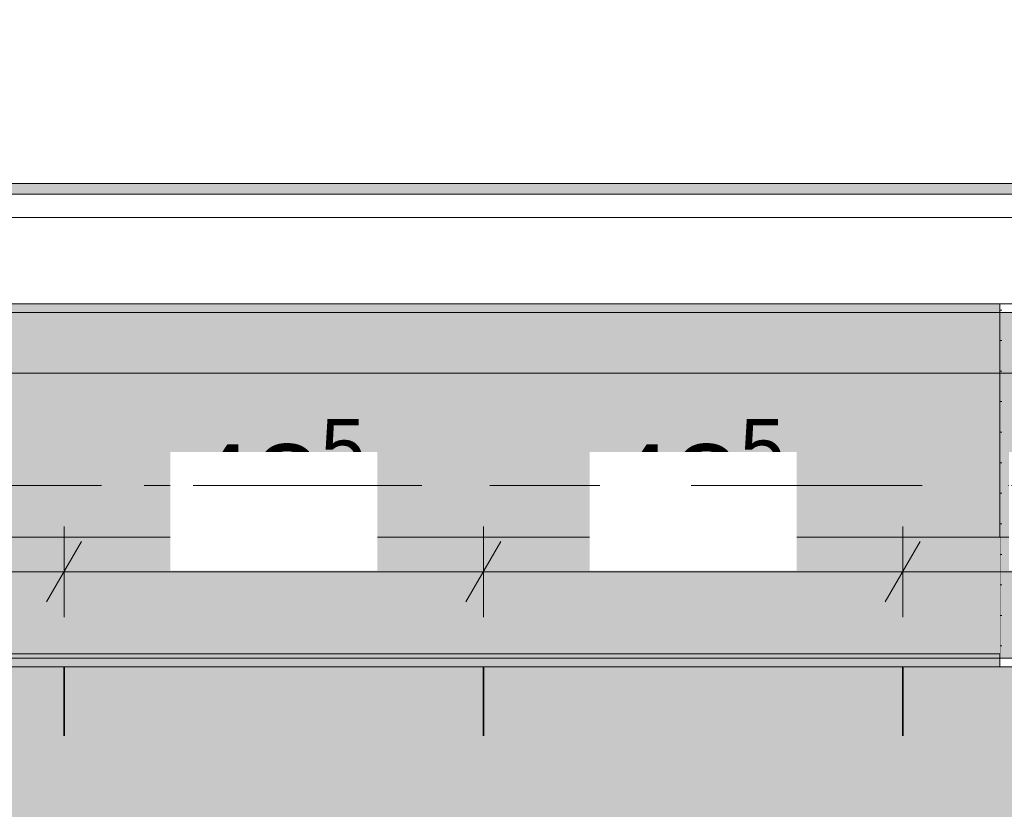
# Model space of a CAD drawing. Header units: metres. Extents: x -3.6 to 84.5, y -11 to 16.8.
# Tile 374 of 389: x 60.4 to 61.6, y 7.9 to 8.8. Entities that reach past the tile are written whole.
import ezdxf

# ---------------------------------------------------------------- set-up
doc = ezdxf.new("R2010")
doc.units = ezdxf.units.M
doc.header["$MEASUREMENT"] = 0
for name, pattern in [('Achse', [0.2, 0.1, -0.05, 0, -0.05]), ('Punktlinie weit', [0.06, 0.01, -0.05]), ('Strichlinie doppelt', [0.546806, 0.264583, -0.105833, 0.070556, -0.105833]), ('Wipeout_Contour', [1, 0, -1])]:
    doc.linetypes.add(name, pattern=pattern)
for name, color, linetype in [('154 - Bemaßung_ Beschriftung.Ausbau - Deckenspiegel', 7, 'Continuous'), ('451 - Universal.Achsen Raster', 7, 'Continuous'), ('605 - Struktur.Wand Innen', 7, 'Continuous'), ('607 - Struktur.Stütze', 7, 'Continuous'), ('608 - Struktur.Träger', 7, 'Continuous'), ('Neubau_651 - Abdeckung.Decke abgehängt_ bekleidet', 7, 'Continuous'), ('Neubau_653 - Abdeckung.TB Verkofferung', 7, 'Continuous')]:
    doc.layers.add(name, color=color, linetype=linetype)
doc.styles.add('ERSTELLTER_STIL_2', font='txt')
doc.dimstyles.new('ERSTELLTER_STIL__2', dxfattribs={"dimtxt": 0.1, "dimasz": 0.0532, "dimexe": 0.18, "dimexo": 0.0625, "dimgap": 0, "dimtad": 1, "dimtih": 1, "dimtoh": 1, "dimzin": 0, "dimdsep": 46, "dimtxsty": 'ERSTELLTER_STIL_2', "dimblk": 'ARROWHEAD_2', "dimblk1": 'ARROWHEAD_2', "dimblk2": 'ARROWHEAD_2', "dimcen": 0.09, "dimse1": 1, "dimse2": 1, "dimclrd": 7, "dimclre": 7, "dimclrt": 7, "dimazin": 0, "dimtfac": 1, "dimtdec": 4, "dimtmove": 0, "dimatfit": 3, "dimfxl": 1, "dimtolj": 1, "dimtzin": 0, "dimarcsym": 0})
pattern_1 = [(45, (0, 0), (-0.01767767, 0.01767767), [0, -0.025])]

# ---------------------------------------------------------------- blocks, each defined once
blk = doc.blocks.new('*D328')
at = {"layer": '154 - Bemaßung_ Beschriftung.Ausbau - Deckenspiegel', "color": 7, "linetype": 'Continuous', "lineweight": 5}
for p, q in [((60.0025, 8.1475), (60.0025, 8.2525)), ((60.4875, 8.1475), (60.4875, 8.2525)), ((60.0227, 8.235), (59.9823, 8.165)), ((60.5077, 8.235), (60.4673, 8.165)), ((60.0025, 8.2), (60.4875, 8.2))]:
    blk.add_line(p, q, dxfattribs=at)
at = {"layer": '154 - Bemaßung_ Beschriftung.Ausbau - Deckenspiegel', "color": 7, "lineweight": 5, "insert": (60.1441, 8.2183), "char_height": 0.1, "attachment_point": 7, "style": 'ERSTELLTER_STIL_2'}
blk.add_mtext('\\A1;{\\pql;\\fArial|b0|i0|c0|p38;48\\fArial|b0|i0|c0|p38;\\A1{\\H.66x;\\S5^  ;}}', dxfattribs=at)
at = {"color": 254, "linetype": 'Wipeout_Contour', "lineweight": 0, "ltscale": 243.247391}
blk.add_wipeout([(60.1253, 8.2012), (60.3647, 8.2012), (60.3647, 8.3387), (60.1253, 8.3387)], dxfattribs=at).dxf.layer = '154 - Bemaßung_ Beschriftung.Ausbau - Deckenspiegel'
blk = doc.blocks.new('ARROWHEAD_2')
at = {"color": 0, "linetype": 'Continuous', "lineweight": 0}
for p, q in [((-0.378, -0.655), (0.378, 0.655)), ((0, 0), (-1, 0))]:
    blk.add_line(p, q, dxfattribs=at)
blk = doc.blocks.new('*D329')
at = {"layer": '154 - Bemaßung_ Beschriftung.Ausbau - Deckenspiegel', "color": 7, "linetype": 'Continuous', "lineweight": 5}
for p, q in [((60.4875, 8.1475), (60.4875, 8.2525)), ((60.9725, 8.1475), (60.9725, 8.2525)), ((60.5077, 8.235), (60.4673, 8.165)), ((60.9927, 8.235), (60.9523, 8.165)), ((60.4875, 8.2), (60.9725, 8.2))]:
    blk.add_line(p, q, dxfattribs=at)
at = {"layer": '154 - Bemaßung_ Beschriftung.Ausbau - Deckenspiegel', "color": 7, "lineweight": 5, "insert": (60.6291, 8.2183), "char_height": 0.1, "attachment_point": 7, "style": 'ERSTELLTER_STIL_2'}
blk.add_mtext('\\A1;{\\pql;\\fArial|b0|i0|c0|p38;48\\fArial|b0|i0|c0|p38;\\A1{\\H.66x;\\S5^  ;}}', dxfattribs=at)
at = {"color": 254, "linetype": 'Wipeout_Contour', "lineweight": 0, "ltscale": 245.169456}
blk.add_wipeout([(60.6103, 8.2012), (60.8497, 8.2012), (60.8497, 8.3387), (60.6103, 8.3387)], dxfattribs=at).dxf.layer = '154 - Bemaßung_ Beschriftung.Ausbau - Deckenspiegel'
blk = doc.blocks.new('*D330')
at = {"layer": '154 - Bemaßung_ Beschriftung.Ausbau - Deckenspiegel', "color": 7, "linetype": 'Continuous', "lineweight": 5}
for p, q in [((60.9725, 8.1475), (60.9725, 8.2525)), ((61.4575, 8.1475), (61.4575, 8.2525)), ((60.9927, 8.235), (60.9523, 8.165)), ((61.4777, 8.235), (61.4373, 8.165)), ((60.9725, 8.2), (61.4575, 8.2))]:
    blk.add_line(p, q, dxfattribs=at)
at = {"layer": '154 - Bemaßung_ Beschriftung.Ausbau - Deckenspiegel', "color": 7, "lineweight": 5, "insert": (61.1141, 8.2183), "char_height": 0.1, "attachment_point": 7, "style": 'ERSTELLTER_STIL_2'}
blk.add_mtext('\\A1;{\\pql;\\fArial|b0|i0|c0|p38;48\\fArial|b0|i0|c0|p38;\\A1{\\H.66x;\\S5^  ;}}', dxfattribs=at)
at = {"color": 254, "linetype": 'Wipeout_Contour', "lineweight": 0, "ltscale": 247.091802}
blk.add_wipeout([(61.0953, 8.2012), (61.3347, 8.2012), (61.3347, 8.3387), (61.0953, 8.3387)], dxfattribs=at).dxf.layer = '154 - Bemaßung_ Beschriftung.Ausbau - Deckenspiegel'
blk = doc.blocks.new('*D331')
at = {"layer": '154 - Bemaßung_ Beschriftung.Ausbau - Deckenspiegel', "color": 7, "linetype": 'Continuous', "lineweight": 5}
for p, q in [((61.4575, 8.1475), (61.4575, 8.2525)), ((61.9425, 8.1475), (61.9425, 8.2525)), ((61.4777, 8.235), (61.4373, 8.165)), ((61.9627, 8.235), (61.9223, 8.165)), ((61.4575, 8.2), (61.9425, 8.2))]:
    blk.add_line(p, q, dxfattribs=at)
at = {"layer": '154 - Bemaßung_ Beschriftung.Ausbau - Deckenspiegel', "color": 7, "lineweight": 5, "char_height": 0.1, "attachment_point": 7, "style": 'ERSTELLTER_STIL_2'}
for s, insert in [('\\A1;{\\pql;\\fArial|b0|i0|c0|p38;8\\fArial|b0|i0|c0|p38;\\A1{\\H.66x;\\S25^  ;}}', (61.891, 8.2733)), ('\\A1;{\\pql;\\fArial|b0|i0|c0|p38;48\\fArial|b0|i0|c0|p38;\\A1{\\H.66x;\\S5^  ;}}', (61.5991, 8.2183))]:
    blk.add_mtext(s, dxfattribs=dict(at, insert=insert))
at = {"color": 254, "linetype": 'Wipeout_Contour', "lineweight": 0, "ltscale": 250.149751}
blk.add_wipeout([(61.8695, 8.2536), (62.0884, 8.2536), (62.0884, 8.3964), (61.8695, 8.3964)], dxfattribs=at).dxf.layer = '154 - Bemaßung_ Beschriftung.Ausbau - Deckenspiegel'
at = {"color": 254, "linetype": 'Wipeout_Contour', "lineweight": 0, "ltscale": 249.014421}
blk.add_wipeout([(61.5803, 8.2012), (61.8197, 8.2012), (61.8197, 8.3387), (61.5803, 8.3387)], dxfattribs=at).dxf.layer = '154 - Bemaßung_ Beschriftung.Ausbau - Deckenspiegel'
blk = doc.blocks.new('*D414')
at = {"layer": '154 - Bemaßung_ Beschriftung.Ausbau - Deckenspiegel', "color": 7, "linetype": 'Continuous', "lineweight": 5}
for p, q in [((54.37, 8.3775), (54.37, 8.4825)), ((62.025, 8.3775), (62.025, 8.4825)), ((54.3902, 8.465), (54.3498, 8.395)), ((62.0048, 8.395), (62.0452, 8.465)), ((54.3358, 8.43), (54.37, 8.43)), ((54.37, 8.43), (62.025, 8.43)), ((62.025, 8.43), (62.0593, 8.43))]:
    blk.add_line(p, q, dxfattribs=at)
at = {"color": 254, "linetype": 'Wipeout_Contour', "lineweight": 0, "ltscale": 235.267327}
blk.add_wipeout([(58.0207, 8.4312), (58.3743, 8.4312), (58.3743, 8.5687), (58.0207, 8.5687)], dxfattribs=at).dxf.layer = '154 - Bemaßung_ Beschriftung.Ausbau - Deckenspiegel'
at = {"layer": '154 - Bemaßung_ Beschriftung.Ausbau - Deckenspiegel', "color": 7, "lineweight": 5, "insert": (58.0394, 8.4306), "char_height": 0.1, "attachment_point": 7, "style": 'ERSTELLTER_STIL_2'}
blk.add_mtext('\\A1;{\\pql;\\fArial|b0|i0|c0|p38;7,65\\fArial|b0|i0|c0|p38;\\A1{\\H.66x;\\S5^  ;}}', dxfattribs=at)

msp = doc.modelspace()

# ---------------------------------------------------------------- hatches: boundary and pattern name
at = {"layer": '607 - Struktur.Stütze', "linetype": 'Continuous', "lineweight": 0, "true_color": 0x000000}
h = msp.add_hatch(dxfattribs=at)
h.set_pattern_fill('Gips_0001', color=18, style=0, pattern_type=2)
h.set_pattern_definition(pattern_1)
h.paths.add_polyline_path([(61.57, 8.09), (61.88, 8.09), (61.88, 8.1), (61.58, 8.1), (61.58, 8.5), (61.88, 8.5), (61.88, 8.51), (61.57, 8.51)])
at = {"layer": '608 - Struktur.Träger', "linetype": 'Continuous', "lineweight": 0, "true_color": 0x000000}
h = msp.add_hatch(dxfattribs=at)
h.set_pattern_fill('Gips_0001', color=18, style=0, pattern_type=2)
h.set_pattern_definition(pattern_1)
h.paths.add_polyline_path([(61.57, 8.51), (58.205, 8.51), (58.205, 8.5), (61.57, 8.5)])
at = {"layer": 'Neubau_651 - Abdeckung.Decke abgehängt_ bekleidet', "linetype": 'Continuous', "lineweight": 13, "true_color": 0xffbfbf}
h = msp.add_hatch(dxfattribs=at)
h.set_pattern_fill('sechseckig_0001', color=254, style=0, pattern_type=2)
h.set_pattern_definition([(90, (0, 0), (-0.12990375, 0), [0.075, -0.15]), (90, (-0.06495, 0.1125), (-0.12990375, 0), [0.075, -0.15]), (150, (5e-18, 0.075), (0.06495188, 0.11249995), [0.075, -0.15]), (150, (-0.1299, 0.075), (0.06495188, 0.11249995), [0.075, -0.15]), (210, (0, 0), (-0.06495187, 0.11249995), [0.075, -0.15]), (210, (-0.1299, 8e-18), (-0.06495187, 0.11249995), [0.075, -0.15])])
h.paths.add_polyline_path([(54.37, 6.135), (54.37, 6.01), (61.88, 6.01), (62.025, 6.01), (62.025, 8.09), (61.88, 8.09), (54.37, 8.09)])
h.paths.add_polyline_path([(58.3325, 7.39), (59.0325, 7.39), (59.0325, 6.71), (58.3325, 6.71)], flags=0)
at = {"layer": 'Neubau_653 - Abdeckung.TB Verkofferung', "linetype": 'Continuous', "lineweight": 0, "true_color": 0x000000}
h = msp.add_hatch(dxfattribs=at)
h.set_pattern_fill('Gips_0001', color=18, style=0, pattern_type=2)
h.set_pattern_definition(pattern_1)
h.paths.add_polyline_path([(62.025, 8.6495), (58.205, 8.6495), (58.205, 8.637), (62.025, 8.637)])

# ---------------------------------------------------------------- linework, layer by layer
at = {"layer": '607 - Struktur.Stütze', "color": 7, "linetype": 'Continuous', "lineweight": 5, "flags": 128}
msp.add_lwpolyline([(61.88, 8.51), (61.57, 8.51), (61.57, 8.09), (61.88, 8.09)], dxfattribs=at)
at = {"layer": '608 - Struktur.Träger', "color": 7, "linetype": 'Continuous', "lineweight": 13}
for p, q in [((0.38, 8.51), (61.88, 8.51)), ((61.57, 8.5), (58.205, 8.5)), ((61.88, 8.5), (61.57, 8.5)), ((0.38, 8.09), (61.88, 8.09))]:
    msp.add_line(p, q, dxfattribs=at)
at = {"layer": '608 - Struktur.Träger', "color": 7, "linetype": 'Continuous', "lineweight": 5}
for p, q in [((61.57, 8.51), (58.205, 8.51)), ((61.57, 8.51), (61.57, 8.5)), ((61.57, 8.09), (54.69, 8.09))]:
    msp.add_line(p, q, dxfattribs=at)
at = {"layer": '608 - Struktur.Träger', "color": 7, "linetype": 'Achse', "lineweight": 9}
msp.add_line((0.38, 8.3), (61.88, 8.3), dxfattribs=at)
at = {"layer": 'Neubau_651 - Abdeckung.Decke abgehängt_ bekleidet', "color": 1, "linetype": 'Achse', "lineweight": 35}
for p, q in [((60.4875, 6.01), (60.4875, 8.09)), ((60.9725, 6.01), (60.9725, 8.09)), ((61.4575, 6.01), (61.4575, 8.09))]:
    msp.add_line(p, q, dxfattribs=at)
at = {"layer": 'Neubau_651 - Abdeckung.Decke abgehängt_ bekleidet', "color": 1, "linetype": 'Punktlinie weit', "lineweight": 13, "flags": 128}
msp.add_lwpolyline([(54.37, 6.135), (54.37, 6.01), (61.88, 6.01), (62.025, 6.01), (62.025, 8.09), (61.88, 8.09), (54.37, 8.09)], close=True, dxfattribs=at)
at = {"layer": 'Neubau_653 - Abdeckung.TB Verkofferung', "color": 1, "linetype": 'Continuous', "lineweight": 9}
for p, q in [((62.025, 8.6495), (54.6, 8.6495)), ((62.025, 8.24), (54.6, 8.24))]:
    msp.add_line(p, q, dxfattribs=at)
at = {"layer": 'Neubau_653 - Abdeckung.TB Verkofferung', "color": 1, "linetype": 'Continuous', "lineweight": 5}
for p, q in [((62.025, 8.6495), (58.205, 8.6495)), ((62.025, 8.637), (58.205, 8.637)), ((62.025, 8.61), (58.205, 8.61)), ((62.025, 8.51), (58.205, 8.51))]:
    msp.add_line(p, q, dxfattribs=at)

# ---------------------------------------------------------------- next in the draw order: wipeouts: each hides what was drawn before it
at = {"color": 254, "linetype": 'Wipeout_Contour', "lineweight": 0, "ltscale": 241.772624}
msp.add_wipeout([(58.205, 8.105), (61.57, 8.105), (61.57, 8.24), (58.205, 8.24)], dxfattribs=at).dxf.layer = '605 - Struktur.Wand Innen'

# ---------------------------------------------------------------- next in the draw order: hatches: boundary and pattern name
at = {"layer": '608 - Struktur.Träger', "linetype": 'Continuous', "lineweight": 0, "true_color": 0x000000}
h = msp.add_hatch(dxfattribs=at)
h.set_pattern_fill('Beton__Stahlbeton_0001', color=18, style=0, pattern_type=2)
h.set_pattern_definition([(45, (0, 0), (-0.08485281, 0.08485281), []), (45, (-0.04243, 0.04243), (-0.08485281, 0.08485281), [0.09, -0.03])])
h.paths.add_polyline_path([(0.69, 8.5), (0.38, 8.5), (0.38, 8.1), (0.69, 8.1), (7.57, 8.1), (7.89, 8.1), (11.17, 8.1), (11.49, 8.1), (14.77, 8.1), (15.09, 8.1), (18.37, 8.1), (18.69, 8.1), (25.57, 8.1), (25.89, 8.1), (29.23, 8.1), (29.4, 8.1), (32.77, 8.1), (33.09, 8.1), (39.97, 8.1), (40.29, 8.1), (47.17, 8.1), (47.49, 8.1), (50.77, 8.1), (51.09, 8.1), (54.37, 8.1), (54.69, 8.1), (61.57, 8.1), (61.88, 8.1), (61.88, 8.5), (61.57, 8.5), (58.205, 8.5), (58.055, 8.5), (54.69, 8.5), (54.37, 8.5), (51.09, 8.5), (50.77, 8.5), (47.49, 8.5), (47.17, 8.5), (43.81, 8.5), (43.66, 8.5), (40.29, 8.5), (39.97, 8.5), (39.03, 8.5), (38.9, 8.5), (37.71, 8.5), (37.58, 8.5), (36.61, 8.5), (36.46, 8.5), (33.09, 8.5), (32.77, 8.5), (29.4, 8.5), (29.23, 8.5), (25.89, 8.5), (25.57, 8.5), (18.69, 8.5), (18.37, 8.5), (15.09, 8.5), (14.77, 8.5), (11.49, 8.5), (11.17, 8.5), (7.89, 8.5), (7.57, 8.5)])
h = msp.add_hatch(dxfattribs=at)
h.set_pattern_fill('Gips_0001', color=18, style=0, pattern_type=2)
h.set_pattern_definition(pattern_1)
h.paths.add_polyline_path([(54.69, 8.1), (54.69, 8.09), (61.57, 8.09), (61.57, 8.1)])

# ---------------------------------------------------------------- next in the draw order: linework, layer by layer
at = {"layer": '605 - Struktur.Wand Innen', "color": 7, "linetype": 'Continuous', "lineweight": 13, "flags": 128}
for points in [[(61.57, 8.24), (58.205, 8.24)], [(54.69, 8.105), (61.57, 8.105)]]:
    msp.add_lwpolyline(points, dxfattribs=at)
at = {"layer": '608 - Struktur.Träger', "color": 7, "linetype": 'Continuous', "lineweight": 5}
msp.add_line((61.57, 8.1), (61.57, 8.09), dxfattribs=at)
at = {"layer": '608 - Struktur.Träger', "color": 7, "linetype": 'Continuous', "lineweight": 13, "flags": 128}
msp.add_lwpolyline([(61.88, 8.1), (61.57, 8.1), (54.69, 8.1), (54.37, 8.1), (51.09, 8.1), (50.77, 8.1)], dxfattribs=at)

# ---------------------------------------------------------------- next in the draw order: dimensions: what is measured, and where the dimension line sits
at = {"layer": '154 - Bemaßung_ Beschriftung.Ausbau - Deckenspiegel', "color": 7, "linetype": 'Continuous', "lineweight": 5}
dim = msp.add_linear_dim(base=(60.4874889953, 8.1999822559), p1=(60.0024889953, 8.089982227), p2=(60.4874889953, 8.089982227), dimstyle='ERSTELLTER_STIL__2', dxfattribs=at)
dim.commit()
dim.dimension.update_dxf_attribs({"geometry": '*D328', "text_midpoint": (60.3553552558, 8.2699822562), "dimtype": 160})

# ---------------------------------------------------------------- next in the draw order: dimensions: what is measured, and where the dimension line sits
dim = msp.add_linear_dim(base=(60.9724889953, 8.1999822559), p1=(60.4874889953, 8.089982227), p2=(60.9724889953, 8.089982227), dimstyle='ERSTELLTER_STIL__2', dxfattribs=at)
dim.commit()
dim.dimension.update_dxf_attribs({"geometry": '*D329', "text_midpoint": (60.8403552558, 8.2699822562), "dimtype": 160})

# ---------------------------------------------------------------- next in the draw order: dimensions: what is measured, and where the dimension line sits
dim = msp.add_linear_dim(base=(61.4574889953, 8.1999822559), p1=(60.9724889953, 8.089982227), p2=(61.4574889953, 8.089982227), dimstyle='ERSTELLTER_STIL__2', dxfattribs=at)
dim.commit()
dim.dimension.update_dxf_attribs({"geometry": '*D330', "text_midpoint": (61.3253552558, 8.2699822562), "dimtype": 160})

# ---------------------------------------------------------------- next in the draw order: dimensions: what is measured, and where the dimension line sits
dim = msp.add_linear_dim(base=(61.9424889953, 8.1999822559), p1=(61.4574889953, 8.089982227), p2=(61.9424889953, 8.089982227), dimstyle='ERSTELLTER_STIL__2', dxfattribs=at)
dim.commit()
dim.dimension.update_dxf_attribs({"geometry": '*D331', "text_midpoint": (61.8103552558, 8.2699822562), "dimtype": 160})

# ---------------------------------------------------------------- next in the draw order: dimensions: what is measured, and where the dimension line sits
dim = msp.add_linear_dim(base=(62.02503, 8.42998), p1=(54.36999, 8.08998), p2=(62.02503, 8.08998), dimstyle='ERSTELLTER_STIL__2', dxfattribs=at)
dim.commit()
dim.dimension.update_dxf_attribs({"geometry": '*D414', "text_midpoint": (58.30438, 8.49998), "dimtype": 160})

# ---------------------------------------------------------------- next in the draw order: linework, layer by layer
at = {"layer": '451 - Universal.Achsen Raster', "color": 160, "linetype": 'Strichlinie doppelt', "lineweight": 9, "true_color": 0x3232ff}
msp.add_line((64.935, 8.3), (-3.175, 8.3), dxfattribs=at)

doc.saveas('drawing.dxf')
